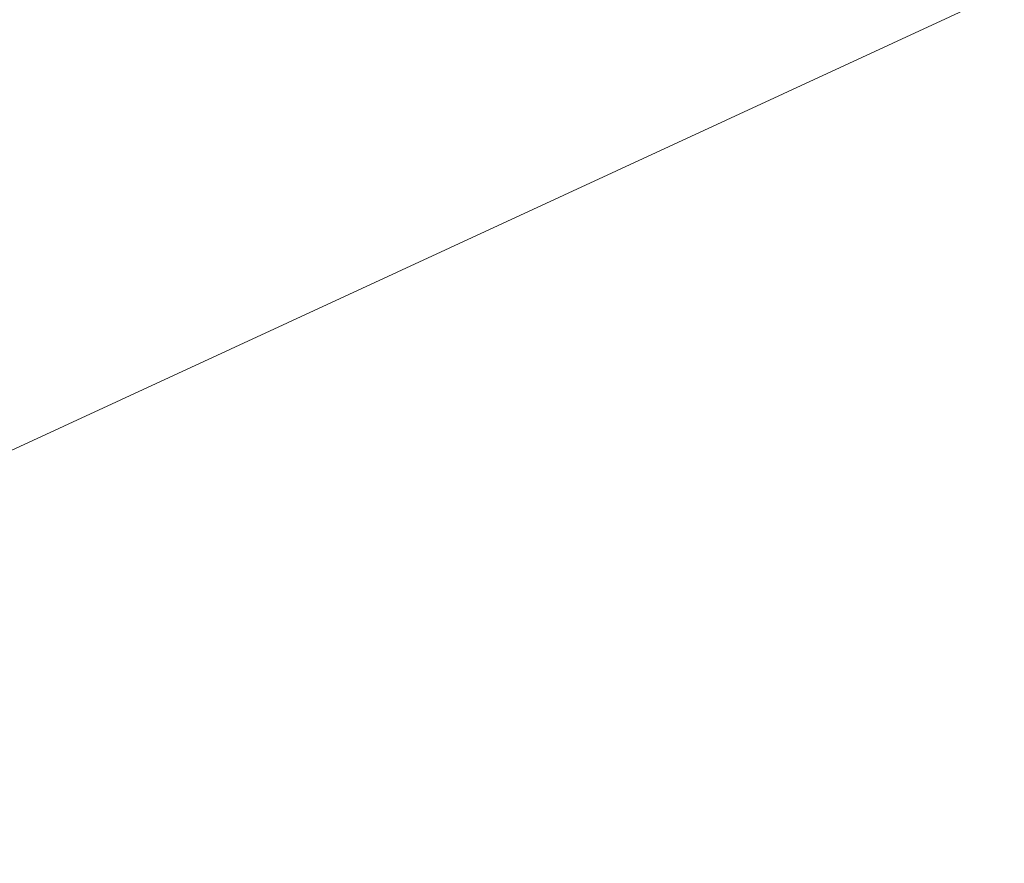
# Model space of a CAD drawing. Header units: millimetres. Extents: x -430348 to -225823, y -86243 to 5084.
# Tile 498 of 656: x -375278 to -373751, y -61501 to -60193. Entities that reach past the tile are written whole.
import ezdxf

# ---------------------------------------------------------------- set-up
doc = ezdxf.new("R2010")
doc.units = ezdxf.units.MM
doc.layers.add('A-ROOF', color=132, linetype='Continuous', lineweight=9)

msp = doc.modelspace()

# ---------------------------------------------------------------- meshes
at = {"layer": 'A-ROOF'}
mesh = msp.add_polyface(dxfattribs=at)
corners = [(-374561.6, -58788.7, 66720.1), (-378210, -62209, 64150.9), (-377981.9, -55140.3, 64150.9)]
mesh.append_faces([[corners[k] for k in face] for face in [(0, 1, 2)]])
mesh = msp.add_polyface(dxfattribs=at)
corners = [(-378210, -62209, 64274.5), (-374561.6, -58788.7, 66843.7), (-377981.9, -55140.3, 64274.5)]
mesh.append_faces([[corners[k] for k in face] for face in [(2, 0, 1)]])
mesh = msp.add_polyface(dxfattribs=at)
corners = [(-378210, -62209, 64150.9), (-374561.6, -58788.7, 66720.1), (-372358.2, -58859.8, 66720.1), (-372379.3, -59515.3, 66243.6), (-371458.8, -59515.3, 66265.2), (-371438.6, -58889.5, 66720.1), (-360001.2, -59258.6, 66720.1), (-360001.2, -59911.9, 66245.7), (-359143.5, -59956.8, 66233.1), (-359108.4, -59287.4, 66720.1), (-356953.1, -59356.9, 66720.1), (-353532.8, -63005.3, 64150.9)]
mesh.append_faces([[corners[k] for k in face] for face in [(3, 0, 1, 2)]], dxfattribs={"vtx0": -1})
mesh.append_faces([[corners[k] for k in face] for face in [(0, 3, 4, 7)]], dxfattribs={"vtx0": -1, "vtx2": -1, "vtx3": -1})
mesh.append_faces([[corners[k] for k in face] for face in [(10, 11, 8, 9)]], dxfattribs={"vtx1": -1})
mesh.append_faces([[corners[k] for k in face] for face in [(7, 8, 11, 0)]], dxfattribs={"vtx1": -1, "vtx3": -1})
mesh.append_faces([[corners[k] for k in face] for face in [(4, 5, 6, 7)]], dxfattribs={"vtx3": -1})
mesh = msp.add_polyface(dxfattribs=at)
corners = [(-374561.6, -58788.7, 66843.7), (-378210, -62209, 64274.5), (-353532.8, -63005.3, 64274.5), (-356953.1, -59356.9, 66843.7), (-359108.4, -59287.4, 66843.7), (-359143.5, -59956.8, 66356.7), (-360001.2, -59911.9, 66369.3), (-360001.2, -59258.6, 66843.7), (-371438.6, -58889.5, 66843.7), (-371458.8, -59515.3, 66388.8), (-372379.3, -59515.3, 66367.2), (-372358.2, -58859.8, 66843.7)]
mesh.append_faces([[corners[k] for k in face] for face in [(5, 2, 3, 4)]], dxfattribs={"vtx0": -1})
mesh.append_faces([[corners[k] for k in face] for face in [(2, 5, 6, 1)]], dxfattribs={"vtx0": -1, "vtx2": -1})
mesh.append_faces([[corners[k] for k in face] for face in [(0, 1, 10, 11)]], dxfattribs={"vtx1": -1})
mesh.append_faces([[corners[k] for k in face] for face in [(9, 10, 1, 6)]], dxfattribs={"vtx1": -1, "vtx2": -1, "vtx3": -1})
mesh.append_faces([[corners[k] for k in face] for face in [(7, 8, 9, 6)]], dxfattribs={"vtx2": -1})

doc.saveas('drawing.dxf')
